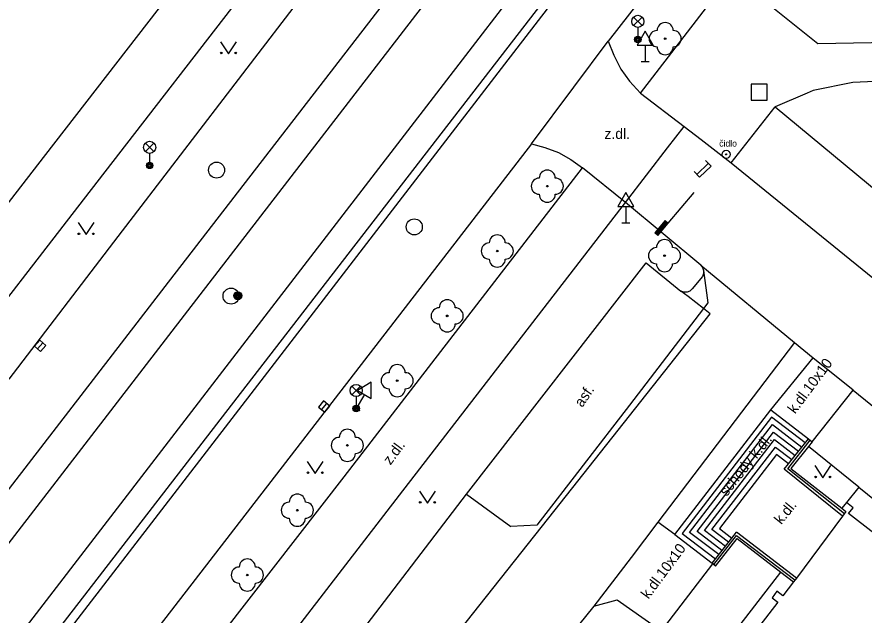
# Model space of a CAD drawing. Extents: x -598932 to -598196, y -1162207 to -1161504.
# Drawn here: x -598782.9 to -598730.3, y -1162008 to -1161970.8 of the extents above; entities that cross this region are included whole.
import ezdxf

# ---------------------------------------------------------------- set-up
doc = ezdxf.new("R2010")
doc.units = 0
for name, color, linetype in [('Level 12', 7, 'Continuous'), ('Level 22', 7, 'Continuous'), ('Level 25', 7, 'Continuous'), ('Level 26', 7, 'Continuous'), ('Level 27', 7, 'Continuous'), ('Level 33', 7, 'Continuous'), ('Level 34', 7, 'Continuous'), ('Level 36', 7, 'Continuous'), ('specificka linie pasportu komunikaci', 7, 'Continuous'), ('TM - budovy zdene_ betonove - VP', 7, 'Continuous'), ('TM - chodniky - VP', 7, 'Continuous'), ('TM - komunikace - VP', 7, 'Continuous'), ('TM - MHD - osa koleji', 7, 'Continuous'), ('TM - podezdivka plotu - VP', 7, 'Continuous'), ('TM - popis povrchu', 7, 'Continuous'), ('TM - poznamka', 7, 'Continuous'), ('TM - rozhrani mezi zpev. plochami mezi sebou - VP', 7, 'Continuous'), ('TM - rozhrani ploch obecne - VP', 7, 'Continuous'), ('TM - schody - VP', 7, 'Continuous'), ('TM - zabradli - VP', 7, 'Continuous')]:
    doc.layers.add(name, color=color, linetype=linetype)

msp = doc.modelspace()

# ---------------------------------------------------------------- linework, layer by layer
at = {"layer": 'Level 12'}
for p, q in [((-598740.106, -1161979.733), (-598739.759, -1161980.094)), ((-598740.654, -1161980.606), (-598739.933, -1161979.913)), ((-598739.759, -1161980.094), (-598740.481, -1161980.786)), ((-598740.827, -1161980.426), (-598740.481, -1161980.786))]:
    msp.add_line(p, q, dxfattribs=at)
at = {"layer": 'Level 22'}
for centre in [(-598742.62, -1161972.17), (-598749.95, -1161981.34), (-598753.06, -1161985.37), (-598742.66, -1161985.66), (-598756.17, -1161989.4), (-598759.28, -1161993.43), (-598762.38, -1161997.45), (-598765.49, -1162001.48), (-598768.6, -1162005.51)]:
    msp.add_circle(centre, 0.05, dxfattribs=at)
for centre, start, end in [((-598742.62, -1161971.67), 0, 180), ((-598743.12, -1161972.17), 90, 270), ((-598742.12, -1161972.17), 270, 90), ((-598742.62, -1161972.67), 180, 0), ((-598749.95, -1161980.84), 0, 180), ((-598750.45, -1161981.34), 90, 270), ((-598749.45, -1161981.34), 270, 90), ((-598749.95, -1161981.84), 180, 0), ((-598753.06, -1161984.87), 0, 180), ((-598753.56, -1161985.37), 90, 270), ((-598752.56, -1161985.37), 270, 90), ((-598742.66, -1161985.16), 0, 180), ((-598743.16, -1161985.66), 90, 270), ((-598742.16, -1161985.66), 270, 90), ((-598753.06, -1161985.87), 180, 0), ((-598742.66, -1161986.16), 180, 0), ((-598756.17, -1161988.9), 0, 180), ((-598756.67, -1161989.4), 90, 270), ((-598755.67, -1161989.4), 270, 90), ((-598756.17, -1161989.9), 180, 0), ((-598759.28, -1161992.93), 0, 180), ((-598759.78, -1161993.43), 90, 270), ((-598758.78, -1161993.43), 270, 90), ((-598759.28, -1161993.93), 180, 0), ((-598762.38, -1161996.95), 0, 180), ((-598762.88, -1161997.45), 90, 270), ((-598761.88, -1161997.45), 270, 90), ((-598762.38, -1161997.95), 180, 0), ((-598765.49, -1162000.98), 0, 180), ((-598765.99, -1162001.48), 90, 270), ((-598764.99, -1162001.48), 270, 90), ((-598765.49, -1162001.98), 180, 0), ((-598768.6, -1162005.01), 0, 180), ((-598769.1, -1162005.51), 90, 270), ((-598768.1, -1162005.51), 270, 90), ((-598768.6, -1162006.01), 180, 0)]:
    msp.add_arc(centre, 0.5, start, end, dxfattribs=at)
at = {"layer": 'Level 25'}
for centre, radius in [((-598738.83, -1161979.36), 0.25), ((-598738.83, -1161979.36), 0.0303), ((-598769.19, -1161988.15), 0.25), ((-598769.19, -1161988.15), 0.2), ((-598769.19, -1161988.15), 0.15), ((-598769.19, -1161988.15), 0.1), ((-598769.19, -1161988.15), 0.05)]:
    msp.add_circle(centre, radius, dxfattribs=at)
at = {"layer": 'Level 26'}
msp.add_lwpolyline([(-598737.27, -1161976), (-598736.27, -1161976), (-598736.27, -1161975), (-598737.27, -1161975)], close=True, dxfattribs=at)
at = {"layer": 'Level 27'}
for p, q in [((-598781.645, -1161991.448), (-598781.315, -1161991.072)), ((-598763.977, -1161995.234), (-598763.663, -1161994.846))]:
    msp.add_line(p, q, dxfattribs=at)
for points in [[(-598781.456, -1161991.613), (-598781.127, -1161991.236), (-598781.504, -1161990.907), (-598781.833, -1161991.284)], [(-598763.783, -1161995.392), (-598763.468, -1161995.003), (-598763.857, -1161994.688), (-598764.172, -1161995.077)]]:
    msp.add_lwpolyline(points, close=True, dxfattribs=at)
for centre in [(-598770.51, -1161980.34), (-598758.22, -1161983.87), (-598769.61, -1161988.17)]:
    msp.add_circle(centre, 0.5, dxfattribs=at)
at = {"layer": 'Level 33'}
for p, q in [((-598744.585, -1161971.36), (-598744.055, -1161970.83)), ((-598744.585, -1161970.83), (-598744.055, -1161971.36)), ((-598744.32, -1161971.47), (-598744.32, -1161972.22)), ((-598774.935, -1161979.19), (-598774.405, -1161978.66)), ((-598774.935, -1161978.66), (-598774.405, -1161979.19)), ((-598774.67, -1161979.3), (-598774.67, -1161980.05)), ((-598742.426, -1161983.635), (-598740.816, -1161981.723)), ((-598762.095, -1161994.3), (-598761.565, -1161993.77)), ((-598762.095, -1161993.77), (-598761.565, -1161994.3)), ((-598761.83, -1161994.41), (-598761.83, -1161995.16))]:
    msp.add_line(p, q, dxfattribs=at)
for points in [[(-598743.07, -1161984.4), (-598742.426, -1161983.635), (-598742.617, -1161983.474), (-598743.261, -1161984.239)], [(-598743.076, -1161984.33), (-598742.496, -1161983.641), (-598742.611, -1161983.544), (-598743.191, -1161984.233)], [(-598743.082, -1161984.259), (-598742.567, -1161983.647), (-598742.605, -1161983.615), (-598743.12, -1161984.227)]]:
    msp.add_lwpolyline(points, close=True, dxfattribs=at)
for centre, radius in [((-598744.32, -1161971.095), 0.375), ((-598744.32, -1161972.22), 0.2), ((-598744.32, -1161972.22), 0.145), ((-598744.32, -1161972.22), 0.0876), ((-598774.67, -1161978.925), 0.375), ((-598774.67, -1161980.05), 0.2), ((-598774.67, -1161980.05), 0.145), ((-598774.67, -1161980.05), 0.0876), ((-598761.83, -1161994.035), 0.375), ((-598761.83, -1161995.16), 0.2), ((-598761.83, -1161995.16), 0.145), ((-598761.83, -1161995.16), 0.0876)]:
    msp.add_circle(centre, radius, dxfattribs=at)
at = {"layer": 'Level 34'}
for p, q in [((-598743.86, -1161972.572), (-598743.86, -1161973.59)), ((-598744.11, -1161973.59), (-598743.61, -1161973.59)), ((-598745.06, -1161982.602), (-598745.06, -1161983.62)), ((-598745.31, -1161983.62), (-598744.81, -1161983.62)), ((-598761.323, -1161994.277), (-598761.83, -1161995.16)), ((-598762.047, -1161995.035), (-598761.613, -1161995.284))]:
    msp.add_line(p, q, dxfattribs=at)
for points in [[(-598744.36, -1161972.572), (-598743.36, -1161972.572), (-598743.86, -1161971.706)], [(-598745.56, -1161982.602), (-598744.56, -1161982.602), (-598745.06, -1161981.736)], [(-598761.757, -1161994.028), (-598760.89, -1161994.526), (-598760.892, -1161993.526)]]:
    msp.add_lwpolyline(points, close=True, dxfattribs=at)
at = {"layer": 'Level 36'}
for points in [[(-598770.27, -1161972.36), (-598769.77, -1161973.11), (-598769.27, -1161972.36)], [(-598779.12, -1161983.6), (-598778.62, -1161984.35), (-598778.12, -1161983.6)], [(-598764.88, -1161998.45), (-598764.38, -1161999.2), (-598763.88, -1161998.45)], [(-598733.32, -1161998.71), (-598732.82, -1161999.46), (-598732.32, -1161998.71)], [(-598757.9, -1162000.29), (-598757.4, -1162001.04), (-598756.9, -1162000.29)]]:
    msp.add_lwpolyline(points, dxfattribs=at)
for centre in [(-598770.22, -1161973.06), (-598769.321, -1161973.06), (-598779.07, -1161984.3), (-598778.171, -1161984.3), (-598764.83, -1161999.15), (-598763.931, -1161999.15), (-598733.27, -1161999.41), (-598732.371, -1161999.41), (-598757.85, -1162000.99), (-598756.951, -1162000.99)]:
    msp.add_circle(centre, 0.05, dxfattribs=at)
at = {"layer": 'specificka linie pasportu komunikaci'}
for points in [[(-598738.52, -1161979.88), (-598712.76, -1162000.8)], [(-598762.75, -1162018.21), (-598749.86, -1162001.957), (-598739.817, -1161989.265), (-598740.243, -1161988.937), (-598741.193, -1161988.205), (-598741.64, -1161987.86)], [(-598736.05, -1161995.24), (-598733.43, -1161992)], [(-598730.942, -1161994.014), (-598733.435, -1161992.002)], [(-598730.942, -1161994.014), (-598716.55, -1162005.69)], [(-598742.02, -1162002.98), (-598743.069, -1162002.22)]]:
    msp.add_lwpolyline(points, dxfattribs=at)
at = {"layer": 'TM - budovy zdene_ betonove - VP'}
for points in [[(-598731.64, -1162001.36), (-598731.38, -1162001.56), (-598731.59, -1162001.85), (-598734.46, -1162005.7)], [(-598730.94, -1162001.33), (-598731.35, -1162001), (-598731.64, -1162001.36)], [(-598726.6, -1162004.71), (-598726.87, -1162005.06), (-598731.22, -1162001.69), (-598730.94, -1162001.33)], [(-598734.46, -1162005.7), (-598734.64, -1162005.92), (-598735.31, -1162006.8), (-598735.67, -1162006.52)], [(-598735.67, -1162006.52), (-598735.97, -1162006.92)], [(-598735.97, -1162006.92), (-598735.62, -1162007.19), (-598739.74, -1162012.53), (-598740.08, -1162012.27)]]:
    msp.add_lwpolyline(points, dxfattribs=at)
at = {"layer": 'TM - chodniky - VP'}
for points in [[(-598711.05, -1161966.97), (-598720.44, -1161959.11), (-598724.57, -1161955.78), (-598725.39, -1161956.82), (-598735.92, -1161970.24), (-598733.13, -1161972.47)], [(-598744.16, -1161975.55), (-598732.88, -1161960.91)], [(-598781.28, -1161979.55), (-598770.2, -1161965.26)], [(-598765.02, -1161969.28), (-598767.38, -1161967.42), (-598778.8, -1161982.18)], [(-598733.13, -1161972.47), (-598727.58, -1161972.36)], [(-598730.95, -1161974.9), (-598733.41, -1161975.4)], [(-598726.81, -1161974.7), (-598730.95, -1161974.9)], [(-598733.79, -1161975.56), (-598735.78, -1161976.4)], [(-598733.41, -1161975.4), (-598733.79, -1161975.56)], [(-598786.79, -1161986.67), (-598781.28, -1161979.55)], [(-598780.44, -1162022.41), (-598762.58, -1161999.41), (-598747.77, -1161980.19)], [(-598778.8, -1161982.18), (-598794.7, -1162002.73)], [(-598770.75, -1162015.61), (-598759.13, -1162000.55), (-598745.09, -1161982.35)], [(-598730.58, -1162000.05), (-598731.35, -1162001)]]:
    msp.add_lwpolyline(points, dxfattribs=at)
at = {"layer": 'TM - komunikace - VP'}
for points in [[(-598732.18, -1161933.2), (-598734.553, -1161936.682), (-598741.73, -1161946.14), (-598773.73, -1161987.57)], [(-598767.95, -1161993.7), (-598752.59, -1161973.75), (-598735.91, -1161952.1), (-598727.932, -1161941.857), (-598725.71, -1161939.09)], [(-598734.39, -1161957.19), (-598734.58, -1161957.43), (-598736.2, -1161959.52), (-598737.47, -1161961.15), (-598746.16, -1161972.32)], [(-598765.02, -1161969.28), (-598776.65, -1161984.47)], [(-598746.16, -1161972.32), (-598745.821, -1161973.204), (-598745.37, -1161974.07)], [(-598745.37, -1161974.07), (-598744.837, -1161974.803), (-598744.16, -1161975.55)], [(-598744.16, -1161975.55), (-598741.44, -1161977.62)], [(-598738.52, -1161979.88), (-598735.78, -1161976.4)], [(-598735.78, -1161976.4), (-598719.1, -1161990.22)], [(-598741.44, -1161977.62), (-598740.38, -1161978.44), (-598738.52, -1161979.88)], [(-598750.93, -1161978.71), (-598764.96, -1161996.88)], [(-598750.93, -1161978.71), (-598750.093, -1161978.929), (-598749.26, -1161979.25)], [(-598749.26, -1161979.25), (-598748.481, -1161979.681), (-598747.77, -1161980.19)], [(-598745.09, -1161982.35), (-598747.77, -1161980.19)], [(-598740.41, -1161986.25), (-598745.09, -1161982.35)], [(-598776.65, -1161984.47), (-598783.43, -1161993.33)], [(-598754.97, -1162000.49), (-598743.81, -1161986.11), (-598741.64, -1161987.86)], [(-598740.41, -1161986.25), (-598740.3, -1161986.4)], [(-598740.24, -1161986.59), (-598740.24, -1161986.77), (-598740.31, -1161986.95)], [(-598740.3, -1161986.4), (-598740.24, -1161986.59)], [(-598740.31, -1161986.95), (-598740.95, -1161987.72)], [(-598773.73, -1161987.57), (-598784.75, -1162001.85)], [(-598740.95, -1161987.72), (-598741.09, -1161987.86), (-598741.26, -1161987.93), (-598741.46, -1161987.93), (-598741.64, -1161987.86)], [(-598805.39, -1162041.3), (-598805.7, -1162041.71), (-598805.22, -1162042.08), (-598767.95, -1161993.7)], [(-598742.02, -1162002.98), (-598736.05, -1161995.24)], [(-598736.05, -1161995.24), (-598733.72, -1161997.05)], [(-598764.96, -1161996.88), (-598800.99, -1162043.52), (-598801.76, -1162044.51)], [(-598730.58, -1162000.05), (-598733.72, -1161997.51)], [(-598730.58, -1162000.05), (-598723.58, -1162005.71), (-598723.5, -1162005.78), (-598722.282, -1162006.792), (-598719.78, -1162008.87), (-598718.48, -1162007.16), (-598718.23, -1162006.99), (-598717.99, -1162006.9), (-598717.68, -1162006.86), (-598717.48, -1162006.88)], [(-598765.71, -1162014.53), (-598754.97, -1162000.49)], [(-598742.02, -1162002.98), (-598739.7, -1162004.77)], [(-598747.05, -1162007.45), (-598745.61, -1162007.04), (-598743.1, -1162008.82), (-598742.85, -1162008.97), (-598739.66, -1162004.81)], [(-598747.05, -1162007.45), (-598748.01, -1162008.63)]]:
    msp.add_lwpolyline(points, dxfattribs=at)
at = {"layer": 'TM - MHD - osa koleji'}
for points in [[(-598730.32, -1161934.63), (-598740.06, -1161947.23), (-598772.31, -1161989.08)], [(-598727.63, -1161937.65), (-598737.71, -1161950.7), (-598769.53, -1161992.03)], [(-598772.31, -1161989.08), (-598809.8, -1162037.73), (-598829.26, -1162062.96)], [(-598769.53, -1161992.03), (-598806.58, -1162040.17), (-598826.1, -1162065.26)]]:
    msp.add_lwpolyline(points, dxfattribs=at)
at = {"layer": 'TM - podezdivka plotu - VP'}
for points in [[(-598731.59, -1162001.85), (-598735.22, -1161998.92), (-598734.95, -1161998.59), (-598733.72, -1161997.05), (-598733.49, -1161997.22), (-598733.72, -1161997.51), (-598734.8, -1161998.88)], [(-598734.8, -1161998.88), (-598731.64, -1162001.36)], [(-598739.49, -1162004.95), (-598739.66, -1162004.81), (-598739.7, -1162004.77), (-598738.47, -1162003.21), (-598738.18, -1162002.84)], [(-598734.46, -1162005.7), (-598738.18, -1162002.84)], [(-598739.49, -1162004.95), (-598738.14, -1162003.24)], [(-598738.14, -1162003.24), (-598735.43, -1162005.32), (-598734.64, -1162005.92)]]:
    msp.add_lwpolyline(points, dxfattribs=at)
at = {"layer": 'TM - rozhrani mezi zpev. plochami mezi sebou - VP'}
for points in [[(-598742.47, -1161978.95), (-598741.44, -1161977.62)], [(-598745.09, -1161982.35), (-598742.47, -1161978.95)], [(-598740.41, -1161986.25), (-598734.58, -1161991.05)], [(-598740.24, -1161986.59), (-598739.97, -1161988.58)], [(-598739.97, -1161988.58), (-598740.243, -1161988.937), (-598744.84, -1161994.94), (-598750.61, -1162002.41), (-598752.21, -1162002.5)], [(-598734.58, -1161991.05), (-598743.07, -1162002.22), (-598744.74, -1162004.42), (-598747.05, -1162007.45)], [(-598734.58, -1161991.05), (-598733.43, -1161992)], [(-598733.49, -1161997.22), (-598730.94, -1161994.01)], [(-598735.7, -1161998.01), (-598739.25, -1162002.62)], [(-598734.95, -1161998.59), (-598735.7, -1161998.01)], [(-598754.97, -1162000.49), (-598752.21, -1162002.5)], [(-598739.25, -1162002.62), (-598738.47, -1162003.21)]]:
    msp.add_lwpolyline(points, dxfattribs=at)
at = {"layer": 'TM - rozhrani ploch obecne - VP'}
for points in [[(-598768.31, -1161993.32), (-598736.23, -1161951.8), (-598728.355, -1161941.527), (-598726.2, -1161938.72)], [(-598750.93, -1161978.71), (-598748.291, -1161975.175), (-598746.16, -1161972.32)], [(-598805.39, -1162041.3), (-598768.31, -1161993.32)], [(-598743.17, -1162015.34), (-598735.43, -1162005.32)]]:
    msp.add_lwpolyline(points, dxfattribs=at)
at = {"layer": 'TM - schody - VP'}
for points in [[(-598733.92, -1161997.3), (-598736.01, -1161995.69), (-598741.56, -1162002.92), (-598739.49, -1162004.5)], [(-598739.29, -1162004.24), (-598741.1, -1162002.86), (-598735.95, -1161996.16), (-598734.13, -1161997.56)], [(-598739.09, -1162003.99), (-598740.63, -1162002.8), (-598735.89, -1161996.62), (-598734.33, -1161997.81)], [(-598738.88, -1162003.73), (-598740.17, -1162002.74), (-598735.83, -1161997.08), (-598734.54, -1161998.07)], [(-598738.68, -1162003.47), (-598739.71, -1162002.68), (-598735.77, -1161997.55), (-598734.74, -1161998.33)]]:
    msp.add_lwpolyline(points, dxfattribs=at)
at = {"layer": 'TM - zabradli - VP'}
for points in [[(-598731.48, -1162001.7), (-598735, -1161998.9), (-598733.61, -1161997.13)], [(-598739.59, -1162004.86), (-598738.18, -1162003.06), (-598734.55, -1162005.81)]]:
    msp.add_lwpolyline(points, dxfattribs=at)

# ---------------------------------------------------------------- texts
at = {"layer": 'TM - popis povrchu'}
msp.add_text('z.dl.', height=0.65, dxfattribs=at).set_placement((-598746.4, -1161978.4))
for s, rotation, p in [('k.dl.10x10', 53.4882, (-598734.54, -1161995.53)), ('asf.', 55.7289, (-598747.78, -1161995.13)), ('z.dl.', 53.4882, (-598759.7, -1161998.71)), ('k.dl.', 51.3075, (-598735.4, -1162002.41)), ('k.dl.10x10', 53.4882, (-598743.66, -1162007.04))]:
    msp.add_text(s, height=0.65, rotation=rotation, dxfattribs=at).set_placement(p)
at = {"layer": 'TM - poznamka'}
msp.add_text('čidlo', height=0.4, dxfattribs=at).set_placement((-598739.26, -1161978.88))
msp.add_text('schody k.dl.', height=0.65, rotation=51.3075, dxfattribs=at).set_placement((-598738.8, -1162000.66))

doc.saveas('drawing.dxf')
